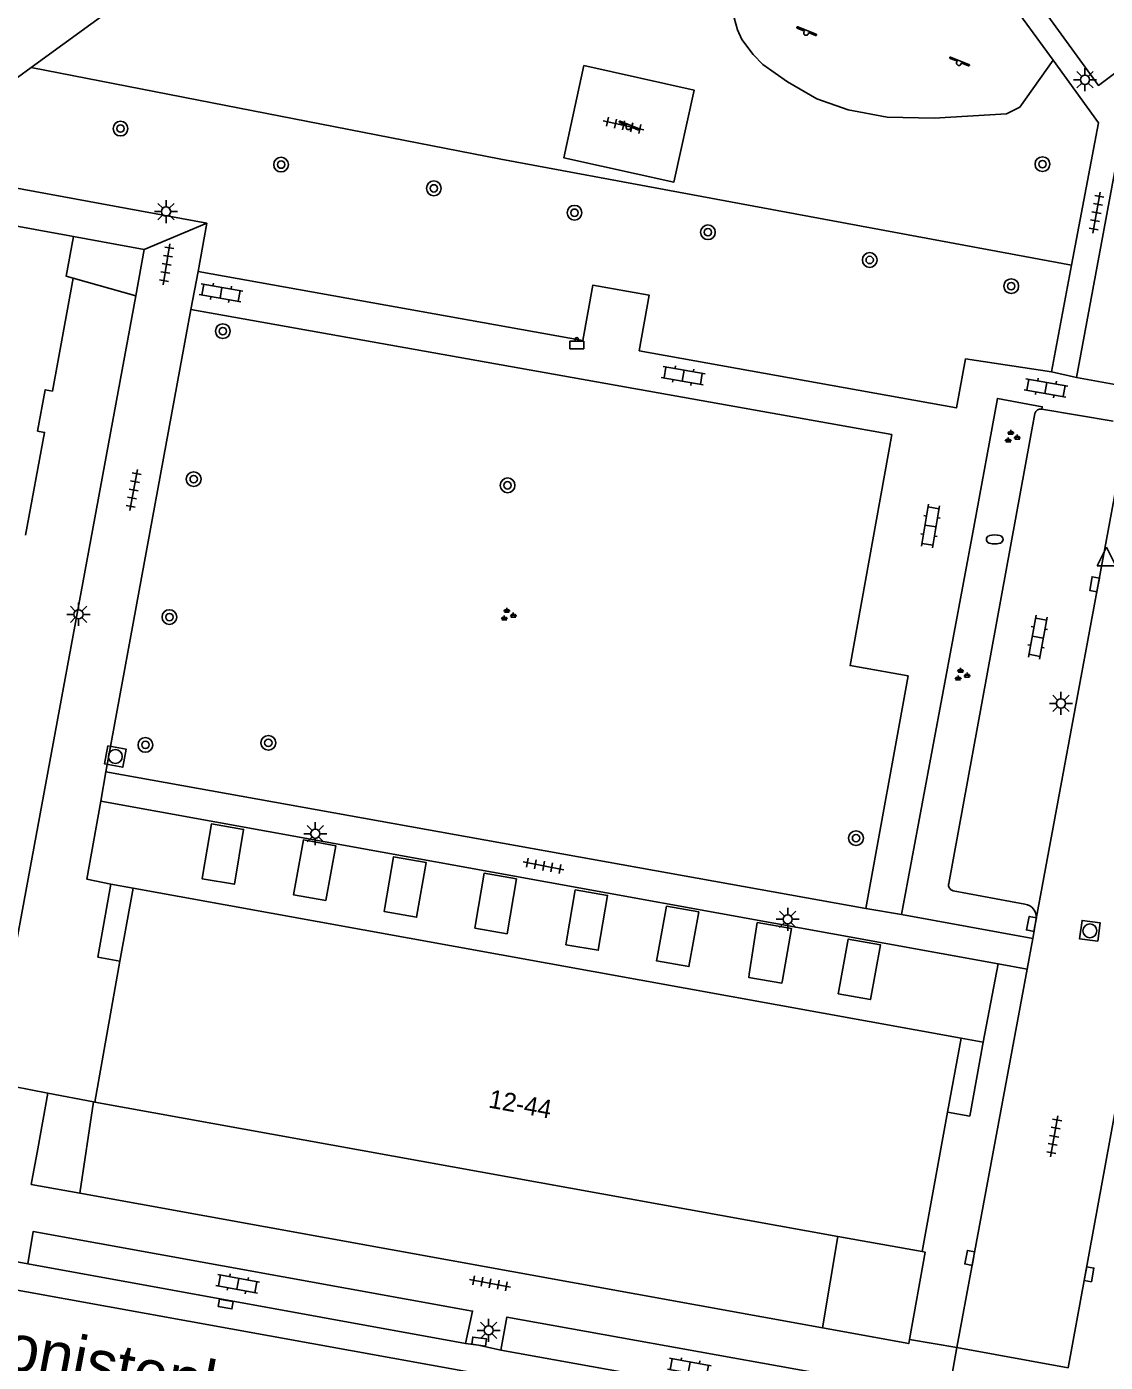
# Model space of a CAD drawing. Extents: x 132999 to 136000, y 398499 to 400501.
# Drawn here: x 133287 to 133345.5, y 400236.7 to 400309.1 of the extents above; entities that cross this region are included whole.
import ezdxf

# ---------------------------------------------------------------- set-up
doc = ezdxf.new("R2010")
doc.units = 0
for name, color, linetype in [('gg-afsc-hekwerk', 7, 'Continuous'), ('gg-anno-huisnummerreeks BGT', 7, 'Continuous'), ('gg-anno-openbare ruimte label', 7, 'Continuous'), ('gg-bbg-bijgebouw', 7, 'Continuous'), ('gg-bbg-hoofdgebouw', 7, 'Continuous'), ('gg-bbg-toegangstrap', 7, 'Continuous'), ('gg-knt-onverhard', 7, 'Continuous'), ('gg-knt-verharding', 7, 'Continuous'), ('gg-knt-verharding nz', 7, 'Continuous'), ('gt-grn-groengrens', 7, 'Continuous'), ('gt-grn-weggrens', 7, 'Continuous'), ('gt-symb-afvalbak', 7, 'Continuous'), ('gt-symb-boom', 7, 'Continuous'), ('gt-symb-brandkraan', 7, 'Continuous'), ('gt-symb-groenvak', 7, 'Continuous'), ('gt-symb-klinker verharding', 7, 'Continuous'), ('gt-symb-kolk', 7, 'Continuous'), ('gt-symb-lichtmast', 7, 'Continuous'), ('gt-symb-rioolschacht', 7, 'Continuous'), ('gt-symb-speelvoorziening', 7, 'Continuous'), ('gt-symb-tegel verharding', 7, 'Continuous'), ('gt-symb-waterafsluiter', 7, 'Continuous')]:
    doc.layers.add(name, color=color, linetype=linetype)

# ---------------------------------------------------------------- blocks, each defined once
blk = doc.blocks.new('gt0-LMAST')
at = {"layer": 'gt-symb-lichtmast'}
for p, q in [((-0.182, 0.173), (-0.447, 0.438)), ((-0.005, 0.246), (-0.005, 0.621)), ((0.172, 0.173), (0.437, 0.438)), ((-0.255, -0.004), (-0.63, -0.004)), ((-0.182, -0.181), (-0.447, -0.446)), ((-0.005, -0.254), (-0.005, -0.629)), ((0.437, -0.446), (0.172, -0.181)), ((0.245, -0.004), (0.62, -0.004))]:
    blk.add_line(p, q, dxfattribs=at)
blk.add_circle((-0.005, -0.004), 0.25, dxfattribs=at)
blk = doc.blocks.new('gt0-BOOM')
at = {"layer": 'gt-symb-boom'}
for radius in [0.4, 0.2]:
    blk.add_circle((0, 0), radius, dxfattribs=at)
blk = doc.blocks.new('gt0-KL1')
at = {"layer": 'gt-symb-klinker verharding'}
for p, q in [((-1.15, 0.3), (1.15, 0.3)), ((-1, -0.3), (-1, 0.3)), ((-0.5, 0.3), (-0.5, 0.45)), ((0, -0.3), (0, 0.3)), ((0.5, 0.3), (0.5, 0.45)), ((1, -0.3), (1, 0.3)), ((-1.15, -0.3), (1.15, -0.3)), ((-0.5, -0.45), (-0.5, -0.3)), ((0.5, -0.45), (0.5, -0.3))]:
    blk.add_line(p, q, dxfattribs=at)
blk = doc.blocks.new('gt0-BR')
at = {"layer": 'gt-symb-brandkraan'}
for centre, radius, start, end in [((-0.244, 0), 0.206, 107.56694, 252.43307), ((0.599, -2.664), 3, 106.89205, 107.56694), ((0, -0.691), 0.938, 73.10799, 106.89205), ((-0.599, -2.664), 3, 72.43309, 73.10799), ((0.244, 0), 0.206, 287.56695, 72.43309), ((0.599, 2.664), 3, 252.43307, 253.10797), ((0, 0.691), 0.938, 253.10797, 286.89206), ((-0.599, 2.664), 3, 286.89206, 287.56695)]:
    blk.add_arc(centre, radius, start, end, dxfattribs=at)
blk = doc.blocks.new('gt0-GRVAK')
at = {"layer": 'gt-symb-groenvak'}
for p, q in [((-0.11, 0.189), (-0.228, 0.24)), ((-0.182, 0.153), (0.088, 0.153)), ((-0.091, 0.211), (-0.156, 0.322)), ((-0.047, 0.214), (-0.047, 0.393)), ((-0.004, 0.211), (0.061, 0.322)), ((0.015, 0.189), (0.133, 0.24)), ((0.262, -0.052), (0.197, 0.059)), ((0.305, -0.049), (0.305, 0.13)), ((0.349, -0.052), (0.414, 0.059)), ((-0.245, -0.228), (-0.363, -0.177)), ((-0.318, -0.264), (-0.047, -0.264)), ((-0.226, -0.206), (-0.291, -0.095)), ((-0.183, -0.203), (-0.183, -0.024)), ((-0.139, -0.206), (-0.074, -0.095)), ((-0.12, -0.228), (-0.002, -0.177)), ((0.243, -0.074), (0.125, -0.023)), ((0.17, -0.11), (0.441, -0.11)), ((0.368, -0.074), (0.486, -0.023))]:
    blk.add_line(p, q, dxfattribs=at)
blk = doc.blocks.new('gt0-TEG1')
at = {"layer": 'gt-symb-tegel verharding'}
for p, q in [((-1.125, 0), (1.125, 0)), ((-0.9, -0.25), (-0.9, 0.25)), ((-0.45, -0.25), (-0.45, 0.25)), ((0, -0.25), (0, 0.25)), ((0.45, -0.25), (0.45, 0.25)), ((0.9, -0.25), (0.9, 0.25))]:
    blk.add_line(p, q, dxfattribs=at)
blk = doc.blocks.new('gt0-WAFSL')
at = {"layer": 'gt-symb-waterafsluiter'}
for p, q in [((-0.5, -0.333), (0, 0.667)), ((0, 0.667), (0.5, -0.333)), ((0.5, -0.333), (-0.5, -0.333))]:
    blk.add_line(p, q, dxfattribs=at)
blk = doc.blocks.new('gt0-SV')
at = {"layer": 'gt-symb-speelvoorziening'}
for p, q in [((-0.477, 0.255), (-0.08, 0.096)), ((0.542, -0.076), (-0.449, 0.324)), ((0.125, 0.014), (0.515, -0.143))]:
    blk.add_line(p, q, dxfattribs=at)
for centre, radius, start, end in [((-0.466, 0.291), 0.0369, 63.6251, 252.66016), ((-0.002, -0.005), 0.128, 127.68665, 8.59861), ((0.531, -0.111), 0.0363, 243.50852, 72.54358)]:
    blk.add_arc(centre, radius, start, end, dxfattribs=at)
blk = doc.blocks.new('gt0-ABAK')
at = {"layer": 'gt-symb-afvalbak'}
blk.add_lwpolyline([(0.375, -0.5), (-0.375, -0.5), (-0.375, -0.1), (0.375, -0.1)], close=True, dxfattribs=at)
blk.add_circle((0, 0), 0.1, dxfattribs=at)
blk = doc.blocks.new('gt0-KOLK')
at = {"layer": 'gt-symb-kolk'}
blk.add_lwpolyline([(0, 0), (0.375, 0), (0.375, 0.4), (-0.375, 0.4), (-0.375, 0), (0, 0)], dxfattribs=at)
blk = doc.blocks.new('gt0-RS')
at = {"layer": 'gt-symb-rioolschacht'}
blk.add_lwpolyline([(-0.5, -0.5), (0.5, -0.5), (0.5, 0.5), (-0.5, 0.5)], close=True, dxfattribs=at)
blk.add_circle((0, 0), 0.375, dxfattribs=at)

msp = doc.modelspace()

# ---------------------------------------------------------------- linework, layer by layer
at = {"layer": 'gg-afsc-hekwerk'}
msp.add_lwpolyline([(133340.178, 400312.655), (133345.091, 400305.894), (133346.255, 400306.749)], dxfattribs=at)
at = {"layer": 'gg-bbg-bijgebouw'}
for points in [[(133296.57, 400263.163), (133296.53, 400262.93), (133298.28, 400262.63), (133298.78, 400265.6), (133297.04, 400265.9), (133296.57, 400263.163)], [(133301.516, 400262.259), (133301.48, 400262.06), (133303.23, 400261.75), (133303.77, 400264.71), (133302.02, 400265.03), (133301.516, 400262.259)], [(133306.426, 400261.362), (133306.39, 400261.16), (133308.15, 400260.84), (133308.68, 400263.8), (133306.91, 400264.12), (133306.426, 400261.362)], [(133311.346, 400260.464), (133311.31, 400260.25), (133313.06, 400259.95), (133313.56, 400262.92), (133311.81, 400263.22), (133311.346, 400260.464)], [(133316.277, 400259.563), (133316.24, 400259.35), (133318, 400259.05), (133318.5, 400262.02), (133316.75, 400262.32), (133316.277, 400259.563)], [(133321.194, 400258.665), (133321.16, 400258.48), (133322.91, 400258.17), (133323.44, 400261.13), (133321.7, 400261.44), (133321.194, 400258.665)], [(133326.177, 400257.754), (133326.15, 400257.58), (133327.947, 400257.279), (133327.97, 400257.427), (133328.466, 400260.228), (133326.61, 400260.55), (133326.177, 400257.754)], [(133331.031, 400256.868), (133331, 400256.7), (133332.74, 400256.38), (133333.29, 400259.34), (133331.54, 400259.66), (133331.031, 400256.868)]]:
    msp.add_lwpolyline(points, dxfattribs=at)
at = {"layer": 'gg-bbg-hoofdgebouw'}
for p, q in [((133289.56, 400297.71), (133270.5, 400301.185)), ((133292.084, 400258.458), (133292.79, 400262.41)), ((133292.79, 400262.41), (133337.65, 400254.29)), ((133290.72, 400250.83), (133292.084, 400258.458)), ((133337.65, 400254.29), (133336.924, 400250.29)), ((133330.984, 400243.555), (133290.72, 400250.83)), ((133336.924, 400250.29), (133335.55, 400242.73)), ((133335.55, 400242.73), (133330.984, 400243.555))]:
    msp.add_line(p, q, dxfattribs=at)
for points in [[(133289.55, 400295.46), (133289.16, 400295.57), (133289.56, 400297.71)], [(133286.972, 400281.528), (133288, 400287.1), (133287.62, 400287.17), (133288.03, 400289.41), (133288.42, 400289.34), (133289.55, 400295.46)]]:
    msp.add_lwpolyline(points, dxfattribs=at)
at = {"layer": 'gg-bbg-toegangstrap'}
for p, q in [((133290.881, 400258.673), (133291.596, 400262.626)), ((133291.596, 400262.626), (133292.79, 400262.41)), ((133290.881, 400258.673), (133292.084, 400258.458)), ((133338.849, 400254.073), (133337.65, 400254.29)), ((133338.124, 400250.072), (133338.849, 400254.073)), ((133338.124, 400250.072), (133336.924, 400250.29))]:
    msp.add_line(p, q, dxfattribs=at)
at = {"layer": 'gg-knt-onverhard'}
msp.add_lwpolyline([(133342.644, 400307.252), (133340.831, 400304.722), (133340.12, 400304.355), (133336.187, 400304.113), (133333.65, 400304.181), (133331.532, 400304.564), (133329.842, 400305.159), (133328.252, 400306.087), (133326.92, 400307.02), (133326.387, 400307.575), (133325.782, 400308.375), (133325.541, 400308.91), (133325.176, 400310.21), (133325.032, 400311.494), (133325.121, 400312.519), (133325.4, 400313.113), (133326.251, 400314.484)], dxfattribs=at)
at = {"layer": 'gg-knt-verharding'}
for p, q in [((133342.644, 400307.252), (133334.789, 400318.072)), ((133345.108, 400303.86), (133342.644, 400307.252)), ((133343.644, 400296.162), (133345.108, 400303.86)), ((133282.891, 400300.985), (133296.786, 400298.441)), ((133296.786, 400298.441), (133296.317, 400295.823)), ((133293.4, 400297.01), (133289.56, 400297.71)), ((133292.937, 400294.505), (133293.4, 400297.01)), ((133342.546, 400290.388), (133343.644, 400296.162)), ((133296.317, 400295.823), (133295.92, 400293.75)), ((133296.317, 400295.823), (133317.155, 400292.073)), ((133285.068, 400251.92), (133292.937, 400294.505)), ((133291.31, 400268.72), (133295.92, 400293.75)), ((133343.916, 400290.076), (133342.546, 400290.388)), ((133343.916, 400290.076), (133347.086, 400289.488)), ((133341.644, 400288.12), (133336.984, 400262.669)), ((133345.895, 400287.706), (133342.026, 400288.357)), ((133338.34, 400281.963), (133334.43, 400260.99)), ((133343.46, 400236.44), (133350.927, 400277.352)), ((133332.5, 400261.32), (133291.31, 400268.72)), ((133291.04, 400267.12), (133290.28, 400262.91)), ((133339.669, 400258.314), (133291.04, 400267.12)), ((133291.596, 400262.626), (133290.28, 400262.91)), ((133337.217, 400262.279), (133341.114, 400261.553)), ((133332.5, 400261.32), (133334.43, 400260.99)), ((133334.43, 400260.99), (133341.534, 400259.683)), ((133341.727, 400260.762), (133341.534, 400259.683)), ((133341.534, 400259.683), (133341.229, 400258.032)), ((133337.43, 400237.53), (133341.229, 400258.032)), ((133338.849, 400254.073), (133339.669, 400258.314)), ((133341.229, 400258.032), (133339.669, 400258.314)), ((133287.636, 400248.299), (133288.18, 400251.32)), ((133288.18, 400251.32), (133290.648, 400250.844)), ((133290.648, 400250.844), (133290.72, 400250.83)), ((133287.087, 400242.068), (133258.525, 400247.34)), ((133330.149, 400238.595), (133289.9, 400245.898)), ((133310.803, 400237.755), (133287.087, 400242.068)), ((133333.573, 400233.651), (133312.717, 400237.398)), ((133337.43, 400237.53), (133343.46, 400236.44))]:
    msp.add_line(p, q, dxfattribs=at)
for points in [[(133287.276, 400306.869), (133295.453, 400312.828), (133294.279, 400314.46), (133297.913, 400317.089), (133299.098, 400315.487), (133303.975, 400319.051)], [(133287.276, 400306.869), (133285.783, 400305.781), (133284.611, 400307.385), (133282.191, 400305.632), (133283.384, 400304.024), (133279.958, 400301.513)], [(133317.221, 400306.971), (133316.135, 400301.965), (133322.099, 400300.658), (133323.185, 400305.643), (133317.221, 400306.971)], [(133343.916, 400290.076), (133346.857, 400305.917), (133346.255, 400306.749)], [(133320.204, 400291.524), (133320.746, 400294.535), (133317.695, 400295.071), (133317.155, 400292.073)], [(133295.92, 400293.75), (133333.893, 400286.983), (133331.643, 400274.468), (133334.78, 400273.91), (133332.5, 400261.32)], [(133320.204, 400291.524), (133337.397, 400288.43), (133337.896, 400291.076), (133342.546, 400290.388)], [(133338.34, 400281.963), (133339.62, 400288.938), (133342.051, 400288.49), (133342.026, 400288.357)], [(133341.727, 400260.762), (133346.729, 400287.723), (133346.408, 400287.781)], [(133289.9, 400245.898), (133287.276, 400246.374), (133287.636, 400248.299)], [(133287.087, 400242.068), (133287.379, 400243.82), (133311.185, 400239.508), (133310.803, 400237.755)], [(133335.55, 400242.73), (133335.707, 400242.702), (133334.86, 400237.964)], [(133312.717, 400237.398), (133313.044, 400239.184), (133333.926, 400235.432), (133333.573, 400233.651)], [(133334.86, 400237.964), (133334.821, 400237.747), (133330.149, 400238.595)], [(133310.803, 400237.755), (133311.511, 400237.661), (133312.717, 400237.398)]]:
    msp.add_lwpolyline(points, dxfattribs=at)
for centre, radius, start, end in [((133341.956, 400288.044), 0.321, 77.33847, 166.29401), ((133337.292, 400262.588), 0.318, 165.34674, 256.36448), ((133341.016, 400260.844), 0.715, 353.39349, 82.15562)]:
    msp.add_arc(centre, radius, start, end, dxfattribs=at)
at = {"layer": 'gg-knt-verharding nz'}
msp.add_lwpolyline([(133375.393, 400224.559), (133258.182, 400245.775), (133258.525, 400247.34)], dxfattribs=at)
at = {"layer": 'gt-grn-groengrens'}
for p, q in [((133292.937, 400294.505), (133289.55, 400295.46)), ((133289.9, 400245.898), (133290.648, 400250.844)), ((133330.984, 400243.555), (133330.149, 400238.595))]:
    msp.add_line(p, q, dxfattribs=at)
msp.add_lwpolyline([(133343.644, 400296.162), (133312.726, 400301.895), (133287.276, 400306.869)], dxfattribs=at)
at = {"layer": 'gt-grn-weggrens'}
for p, q in [((133293.4, 400297.01), (133296.786, 400298.441)), ((133291.04, 400267.12), (133291.31, 400268.72)), ((133288.18, 400251.32), (133285.068, 400251.92)), ((133337.43, 400237.53), (133334.86, 400237.964)), ((133336.609, 400233.1), (133337.43, 400237.53))]:
    msp.add_line(p, q, dxfattribs=at)

# ---------------------------------------------------------------- block references
at = {"layer": 'gt-symb-afvalbak'}
msp.add_blockref('gt0-ABAK', (133316.832, 400292.133), dxfattribs=at)
at = {"layer": 'gt-symb-boom'}
for p in [(133292.11, 400303.555), (133300.813, 400301.604), (133342.063, 400301.627), (133309.087, 400300.317), (133316.708, 400298.998), (133323.937, 400297.941), (133332.704, 400296.439), (133340.37, 400295.019), (133297.655, 400292.582), (133296.077, 400284.568), (133313.082, 400284.233), (133294.761, 400277.097), (133300.122, 400270.286), (133293.462, 400270.176), (133331.962, 400265.123)]:
    msp.add_blockref('gt0-BOOM', p, dxfattribs=at)
at = {"layer": 'gt-symb-brandkraan'}
msp.add_blockref('gt0-BR', (133339.475, 400281.305), dxfattribs=at)
at = {"layer": 'gt-symb-groenvak'}
for p in [(133340.39, 400286.849), (133313.09, 400277.208), (133337.676, 400273.962)]:
    msp.add_blockref('gt0-GRVAK', p, dxfattribs=at)
at = {"layer": 'gt-symb-klinker verharding'}
for p, rotation in [((133297.557, 400294.659), -9.961516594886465), ((133322.596, 400290.171), -9.961516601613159), ((133342.25, 400289.51), -9.96151659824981), ((133335.997, 400282.03), -99.32106071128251), ((133341.81, 400276.01), 79.51061018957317), ((133298.465, 400240.987), -10.602058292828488), ((133322.928, 400236.457), -10.074332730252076)]:
    msp.add_blockref('gt0-KL1', p, dxfattribs=dict(at, rotation=rotation))
at = {"layer": 'gt-symb-kolk'}
for p, rotation in [((133345.082, 400278.839), 79.63367739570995), ((133341.664, 400260.443), 78.57767892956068), ((133338.319, 400242.356), 79.34163849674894), ((133344.392, 400241.544), -100.54573436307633), ((133297.847, 400240.091), 169.80279442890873), ((133311.511, 400237.661), -7.587069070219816)]:
    msp.add_blockref('gt0-KOLK', p, dxfattribs=dict(at, rotation=rotation))
at = {"layer": 'gt-symb-lichtmast'}
for p in [(133344.372, 400306.203), (133294.585, 400299.064), (133289.842, 400277.249), (133343.068, 400272.424), (133302.669, 400265.369), (133328.265, 400260.734), (133312.063, 400238.472)]:
    msp.add_blockref('gt0-LMAST', p, dxfattribs=at)
at = {"layer": 'gt-symb-rioolschacht'}
for p, rotation in [((133291.832, 400269.547), -100.65836150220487), ((133344.633, 400260.106), 82.00768607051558)]:
    msp.add_blockref('gt0-RS', p, dxfattribs=dict(at, rotation=rotation))
at = {"layer": 'gt-symb-speelvoorziening'}
for p in [(133329.255, 400308.74), (133337.538, 400307.104), (133319.633, 400303.633)]:
    msp.add_blockref('gt0-SV', p, dxfattribs=at)
at = {"layer": 'gt-symb-tegel verharding'}
for p, rotation in [((133319.367, 400303.727), -12.702731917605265), ((133344.99, 400299.006), -100.07433272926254), ((133294.611, 400296.204), -99.32106071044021), ((133292.821, 400283.983), 79.56697526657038), ((133315.033, 400263.625), -10.71464389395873), ((133342.699, 400248.976), 79.63367739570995), ((133312.132, 400241.018), -10.422654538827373)]:
    msp.add_blockref('gt0-TEG1', p, dxfattribs=dict(at, rotation=rotation))
at = {"layer": 'gt-symb-waterafsluiter'}
msp.add_blockref('gt0-WAFSL', (133345.533, 400280.212), dxfattribs=at)

# ---------------------------------------------------------------- texts
at = {"layer": 'gg-anno-huisnummerreeks BGT'}
msp.add_text('12-44', height=1, rotation=349.7, dxfattribs=at).set_placement((133312.005, 400250.542))
at = {"layer": 'gg-anno-openbare ruimte label'}
msp.add_text('Componistenlaan', height=2.5, rotation=349.2, dxfattribs=at).set_placement((133276.919, 400238.11))

doc.saveas('drawing.dxf')
